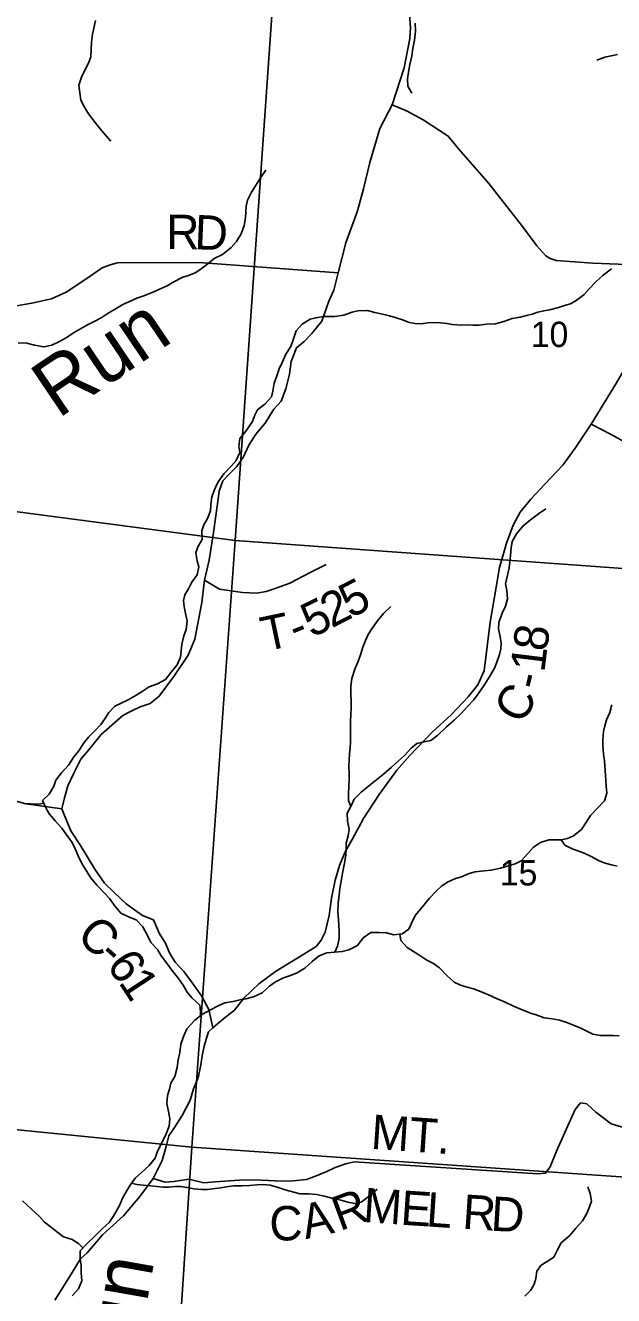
# Model space of a CAD drawing. Extents: x 1624196 to 2029251, y 146837 to 440034.
# Drawn here: x 1867753 to 1872886, y 327860 to 338942 of the extents above; entities that cross this region are included whole.
import ezdxf

# ---------------------------------------------------------------- set-up
doc = ezdxf.new("R2010")
doc.units = 0
for name, color, linetype in [('GM_X_County_Road', 7, 'Continuous'), ('GM_X_County_Road_Text', 7, 'Continuous'), ('GM_X_Minor_River', 7, 'Continuous'), ('GM_X_Minor_River_Text', 7, 'Continuous'), ('GM_X_Section', 7, 'Continuous'), ('GM_X_Section_Text', 7, 'Continuous'), ('GM_X_Township_Road', 7, 'Continuous'), ('GM_X_Township_Road_Text', 7, 'Continuous')]:
    doc.layers.add(name, color=color, linetype=linetype)

msp = doc.modelspace()

# ---------------------------------------------------------------- linework, layer by layer
at = {"layer": 'GM_X_County_Road'}
for points in [[(1870952, 338250), (1871058, 338573), (1871109, 338829), (1871113, 338923), (1871104, 339038)], [(1869387, 330197), (1869353, 330355), (1869288, 330475), (1869202, 330596), (1869135, 330688), (1869059, 330770), (1869011, 330849), (1868972, 330941), (1868922, 331017), (1868871, 331137), (1868775, 331177), (1868705, 331224), (1868633, 331278), (1868527, 331377), (1868444, 331457), (1868358, 331579), (1868233, 331788), (1868149, 331916), (1868088, 332062), (1868071, 332107), (1868093, 332204), (1868123, 332306), (1868172, 332411), (1868237, 332541), (1868317, 332636), (1868414, 332755), (1868603, 332922), (1868676, 332960), (1868754, 332997), (1868840, 333027), (1868919, 333090), (1869054, 333269), (1869173, 333448), (1869232, 333586), (1869293, 333907), (1869316, 334103), (1869355, 334276), (1869394, 334518), (1869428, 334769), (1869444, 334879), (1869475, 334968), (1869537, 335032), (1869598, 335094), (1869656, 335179), (1869703, 335281), (1869765, 335376), (1869844, 335472), (1869921, 335593), (1869985, 335665), (1870026, 335772), (1870056, 335900), (1870073, 336010), (1870118, 336129), (1870186, 336183), (1870253, 336255), (1870339, 336362), (1870402, 336537), (1870443, 336631), (1870482, 336783), (1870549, 337044), (1870651, 337323), (1870702, 337516), (1870759, 337746), (1870847, 338043), (1870952, 338250)], [(1873466, 336848), (1873300, 336843), (1872705, 336868), (1872385, 336892), (1872331, 336909), (1872293, 336932), (1872217, 337020), (1872090, 337187), (1871796, 337564), (1871535, 337861), (1871443, 337976), (1871225, 338117), (1871084, 338195), (1870952, 338250)], [(1872690, 335462), (1872910, 335824), (1873230, 336375), (1873377, 336632), (1873466, 336848)], [(1869387, 330197), (1869485, 330277), (1869576, 330350), (1869660, 330455), (1869789, 330581), (1869936, 330688), (1870183, 330838), (1870290, 330905), (1870335, 330962), (1870370, 331031), (1870405, 331176), (1870424, 331326), (1870457, 331483), (1870493, 331613), (1870544, 331731), (1870605, 331840), (1870704, 332021), (1870841, 332232), (1870994, 332445), (1871105, 332568), (1871303, 332775), (1871468, 332926), (1871617, 333085), (1871701, 333190), (1871756, 333310), (1871810, 333735), (1871862, 334040), (1871891, 334212), (1871952, 334425), (1872009, 334581), (1872071, 334694), (1872164, 334809), (1872287, 334939), (1872442, 335106), (1872551, 335253), (1872690, 335462), (1872860, 335377), (1873014, 335292)], [(1868010, 327820), (1868093, 327954), (1868160, 328061), (1868233, 328179), (1868293, 328234), (1868426, 328391), (1868609, 328556), (1868750, 328725), (1868869, 328882), (1868946, 329039), (1868981, 329159), (1869005, 329253), (1869054, 329326), (1869122, 329430), (1869191, 329565), (1869220, 329665), (1869260, 329761), (1869283, 329874), (1869295, 329952), (1869314, 330036), (1869334, 330106), (1869350, 330162), (1869387, 330197)], [(1873030, 329308), (1872866, 329359), (1872730, 329461), (1872652, 329534), (1872598, 329542), (1872550, 329484), (1872473, 329309), (1872388, 329120), (1872331, 328982), (1872292, 328927), (1872224, 328923), (1870622, 329026), (1870548, 329010), (1870456, 328977), (1870382, 328941), (1870299, 328906), (1870207, 328872), (1870061, 328859), (1869931, 328860), (1869756, 328869), (1869618, 328866), (1869410, 328851), (1869310, 328844), (1869180, 328876), (1869049, 328855), (1868973, 328849), (1868869, 328882)]]:
    msp.add_lwpolyline(points, dxfattribs=at)
at = {"layer": 'GM_X_Minor_River'}
for points in [[(1868365, 338985), (1868351, 338917), (1868337, 338865), (1868329, 338795), (1868327, 338735), (1868325, 338667), (1868303, 338613), (1868267, 338546), (1868241, 338492), (1868219, 338420), (1868229, 338354), (1868237, 338290), (1868267, 338228), (1868303, 338172), (1868341, 338120), (1868381, 338070), (1868435, 338004), (1868499, 337931)], [(1871154, 338961), (1871158, 338892), (1871148, 338814), (1871134, 338742), (1871124, 338678), (1871108, 338602), (1871096, 338534), (1871086, 338478), (1871090, 338412), (1871124, 338352)], [(1872920, 338688), (1872866, 338676), (1872808, 338664), (1872740, 338640)], [(1868117, 336223), (1868173, 336259), (1868233, 336295), (1868289, 336327), (1868359, 336363), (1868413, 336391), (1868467, 336425), (1868545, 336471), (1868603, 336507), (1868655, 336531), (1868725, 336561), (1868777, 336581), (1868873, 336619), (1868923, 336641), (1868989, 336671), (1869043, 336703), (1869127, 336745), (1869177, 336760), (1869233, 336784), (1869283, 336816), (1869347, 336864), (1869401, 336908), (1869473, 336944), (1869547, 337004), (1869595, 337056), (1869635, 337124), (1869661, 337196), (1869673, 337262), (1869677, 337312), (1869679, 337366), (1869691, 337416), (1869725, 337487), (1869761, 337543), (1869803, 337611), (1869851, 337679)], [(1870069, 336142), (1870089, 336198), (1870117, 336277), (1870167, 336335), (1870237, 336379), (1870287, 336391), (1870353, 336403), (1870453, 336403), (1870531, 336415), (1870605, 336441), (1870655, 336453), (1870739, 336455), (1870801, 336437), (1870869, 336423), (1870929, 336409), (1870981, 336393), (1871051, 336369), (1871103, 336351), (1871155, 336341), (1871207, 336339), (1871265, 336347), (1871321, 336349), (1871375, 336348), (1871429, 336342), (1871479, 336332), (1871557, 336328), (1871607, 336330), (1871658, 336326), (1871710, 336328), (1871778, 336334), (1871854, 336338), (1871928, 336360), (1872000, 336386), (1872070, 336396), (1872126, 336412), (1872176, 336424), (1872226, 336441), (1872276, 336453), (1872326, 336461), (1872404, 336481), (1872458, 336499), (1872510, 336513), (1872560, 336541), (1872630, 336595), (1872672, 336645), (1872730, 336705), (1872796, 336763), (1872868, 336817)], [(1867689, 336173), (1867765, 336171), (1867833, 336151), (1867913, 336137), (1867983, 336153), (1868055, 336187), (1868117, 336223)], [(1869282, 330302), (1869282, 330335), (1869274, 330395), (1869204, 330457), (1869164, 330507), (1869128, 330567), (1869088, 330625), (1869030, 330699), (1868994, 330751), (1868936, 330824), (1868906, 330878), (1868846, 330940), (1868818, 331002), (1868778, 331076), (1868720, 331138), (1868652, 331164), (1868586, 331196), (1868528, 331266), (1868490, 331322), (1868440, 331373), (1868376, 331441), (1868320, 331507), (1868288, 331561), (1868244, 331631), (1868212, 331697), (1868186, 331759), (1868160, 331813), (1868106, 331888), (1868072, 331938), (1868012, 332002), (1867964, 332060), (1867934, 332110), (1867902, 332178), (1867960, 332234), (1868002, 332304), (1868018, 332356), (1868068, 332422), (1868128, 332487), (1868174, 332559), (1868218, 332613), (1868258, 332675), (1868302, 332733), (1868356, 332785), (1868410, 332843), (1868446, 332893), (1868482, 332947), (1868532, 333001), (1868584, 333027), (1868650, 333059), (1868710, 333094), (1868764, 333124), (1868834, 333170), (1868904, 333196), (1868974, 333236), (1869026, 333298), (1869077, 333362), (1869105, 333430), (1869113, 333484), (1869117, 333542), (1869135, 333616), (1869155, 333670), (1869165, 333747), (1869151, 333811), (1869137, 333871), (1869131, 333925), (1869145, 333975), (1869177, 334027), (1869205, 334085), (1869253, 334149), (1869265, 334219), (1869251, 334271), (1869241, 334340), (1869257, 334394), (1869295, 334456), (1869291, 334532), (1869311, 334586), (1869343, 334640), (1869367, 334708), (1869371, 334762), (1869379, 334830), (1869405, 334900), (1869435, 334961), (1869483, 335029), (1869549, 335097), (1869593, 335147), (1869623, 335215), (1869615, 335267), (1869625, 335339), (1869677, 335403), (1869735, 335485), (1869753, 335537), (1869777, 335588), (1869841, 335638), (1869901, 335700), (1869911, 335752), (1869925, 335822), (1869945, 335876), (1869967, 335946), (1869995, 336008), (1870025, 336074), (1870069, 336142)], [(1870453, 330857), (1870476, 330909), (1870490, 330976), (1870490, 331038), (1870488, 331088), (1870484, 331138), (1870478, 331212), (1870483, 331280), (1870491, 331352), (1870497, 331412), (1870511, 331494), (1870523, 331559), (1870537, 331633), (1870549, 331705), (1870551, 331757), (1870551, 331807), (1870569, 331871), (1870577, 331929), (1870563, 332003), (1870561, 332069), (1870595, 332134), (1870623, 332190), (1870683, 332252), (1870733, 332292), (1870805, 332352), (1870877, 332408), (1870949, 332470), (1871009, 332526), (1871061, 332572), (1871119, 332636), (1871169, 332678), (1871233, 332692), (1871291, 332704), (1871353, 332750), (1871427, 332821), (1871495, 332881), (1871555, 332939), (1871611, 332999), (1871665, 333057), (1871719, 333129), (1871761, 333195), (1871805, 333265), (1871845, 333333), (1871867, 333386), (1871889, 333452), (1871901, 333502), (1871905, 333554), (1871897, 333606), (1871881, 333678), (1871883, 333732), (1871913, 333814), (1871943, 333876), (1871959, 333938), (1871953, 334013), (1871943, 334071), (1871959, 334145), (1871973, 334209), (1871979, 334259), (1871987, 334317), (1871993, 334385), (1872001, 334439), (1872039, 334507), (1872093, 334573), (1872161, 334628), (1872229, 334680), (1872295, 334724)], [(1870592, 332129), (1870573, 332176), (1870571, 332236), (1870575, 332304), (1870577, 332364), (1870577, 332418), (1870575, 332480), (1870577, 332530), (1870581, 332586), (1870587, 332636), (1870591, 332693), (1870591, 332867), (1870593, 332933), (1870595, 332985), (1870595, 333049), (1870593, 333109), (1870593, 333177), (1870601, 333245), (1870629, 333324), (1870655, 333386), (1870677, 333450), (1870697, 333518), (1870721, 333574), (1870745, 333628), (1870777, 333678), (1870823, 333744), (1870877, 333810), (1870943, 333872)], [(1869494, 330413), (1869566, 330427), (1869624, 330439), (1869676, 330449), (1869742, 330467), (1869820, 330501), (1869884, 330559), (1869934, 330597), (1870004, 330631), (1870056, 330649), (1870124, 330677), (1870192, 330717), (1870256, 330775), (1870316, 330823), (1870384, 330849), (1870452, 330857), (1870518, 330861), (1870574, 330875), (1870650, 330913), (1870699, 330980), (1870767, 331028), (1870841, 331028), (1870903, 331026), (1870969, 331008), (1871041, 331016), (1871099, 331058), (1871121, 331108), (1871155, 331176), (1871215, 331248), (1871279, 331326), (1871337, 331388), (1871387, 331434), (1871441, 331470), (1871507, 331498), (1871557, 331512), (1871625, 331542), (1871679, 331556), (1871755, 331566), (1871817, 331572), (1871899, 331590), (1871965, 331610), (1872027, 331626), (1872079, 331654), (1872143, 331723), (1872187, 331773), (1872247, 331813), (1872321, 331837), (1872375, 331837), (1872429, 331835), (1872483, 331849), (1872535, 331871), (1872605, 331925), (1872643, 331985), (1872685, 332049), (1872743, 332109), (1872807, 332177), (1872827, 332243), (1872821, 332304), (1872817, 332358), (1872811, 332440), (1872805, 332524), (1872799, 332584), (1872793, 332662), (1872793, 332712), (1872799, 332780), (1872809, 332830), (1872823, 332883), (1872853, 332947), (1872869, 333013)], [(1867913, 332156), (1867872, 332146), (1867798, 332150), (1867740, 332152)], [(1872429, 331835), (1872461, 331791), (1872525, 331759), (1872575, 331741), (1872629, 331721), (1872689, 331692), (1872759, 331652), (1872813, 331632), (1872867, 331618), (1872917, 331606)], [(1871019, 331013), (1871029, 330957), (1871083, 330897), (1871139, 330861), (1871195, 330827), (1871257, 330787), (1871313, 330757), (1871367, 330719), (1871431, 330651), (1871493, 330595), (1871543, 330571), (1871597, 330553), (1871663, 330535), (1871739, 330507), (1871793, 330483), (1871863, 330452), (1871939, 330420), (1872013, 330386), (1872083, 330356), (1872161, 330324), (1872211, 330308), (1872281, 330284), (1872351, 330274), (1872415, 330262), (1872469, 330244), (1872537, 330218), (1872599, 330192), (1872653, 330166), (1872705, 330142), (1872769, 330128), (1872827, 330128), (1872881, 330128), (1872935, 330126)], [(1868162, 327858), (1868216, 327919), (1868246, 327989), (1868238, 328059), (1868238, 328121), (1868232, 328181), (1868232, 328251), (1868292, 328315), (1868364, 328383), (1868424, 328441), (1868486, 328500), (1868534, 328574), (1868576, 328652), (1868602, 328716), (1868636, 328772), (1868668, 328824), (1868714, 328888), (1868764, 328932), (1868832, 328994), (1868884, 329060), (1868906, 329119), (1868946, 329197), (1868980, 329271), (1869006, 329337), (1869012, 329403), (1869002, 329465), (1868988, 329533), (1868994, 329605), (1869010, 329662), (1869022, 329712), (1869056, 329772), (1869078, 329850), (1869086, 329916), (1869100, 329982), (1869108, 330052), (1869132, 330120), (1869162, 330188), (1869230, 330263), (1869298, 330315), (1869368, 330353), (1869436, 330387), (1869494, 330413)], [(1868680, 328841), (1868726, 328828), (1868780, 328824), (1868848, 328816), (1868902, 328810), (1868956, 328806), (1869008, 328806), (1869060, 328810), (1869110, 328810), (1869162, 328804), (1869224, 328790), (1869288, 328786), (1869342, 328786), (1869408, 328794), (1869458, 328800), (1869508, 328808), (1869568, 328816), (1869640, 328818), (1869708, 328820), (1869776, 328826), (1869826, 328830), (1869888, 328822), (1869940, 328808), (1870020, 328782), (1870094, 328762), (1870148, 328748), (1870226, 328746), (1870294, 328742), (1870364, 328726), (1870428, 328710), (1870504, 328692), (1870578, 328672), (1870628, 328664), (1870684, 328674), (1870752, 328726), (1870822, 328788)], [(1872112, 327854), (1872164, 327908), (1872192, 327960), (1872206, 328010), (1872216, 328074), (1872254, 328126), (1872306, 328156), (1872364, 328196), (1872400, 328265), (1872428, 328319), (1872503, 328385), (1872557, 328447), (1872613, 328513), (1872651, 328575), (1872675, 328633), (1872693, 328683), (1872681, 328751), (1872661, 328809)], [(1868254, 328275), (1868216, 328315), (1868160, 328349), (1868086, 328371), (1868036, 328411), (1867970, 328462), (1867920, 328500), (1867876, 328550), (1867802, 328616), (1867728, 328686)]]:
    msp.add_lwpolyline(points, dxfattribs=at)
at = {"layer": 'GM_X_Section'}
for points in [[(1869957, 339782), (1869582, 334449), (1864106, 335168), (1864531, 340555)], [(1875256, 339452), (1874903, 334063), (1869582, 334449), (1869957, 339782)], [(1869582, 334449), (1869206, 329156), (1863801, 329693), (1864106, 335168)], [(1874903, 334063), (1874547, 328784), (1869206, 329156), (1869582, 334449)], [(1863801, 329693), (1869206, 329156), (1868856, 323835), (1864825, 324243), (1863485, 324312), (1863594, 326960)], [(1869206, 329156), (1874547, 328784), (1874185, 323523), (1871527, 323638), (1868856, 323835)]]:
    msp.add_lwpolyline(points, close=True, dxfattribs=at)
at = {"layer": 'GM_X_Township_Road'}
for points in [[(1867590, 336481), (1867808, 336518), (1867981, 336557), (1868107, 336614), (1868280, 336727), (1868423, 336828), (1868492, 336852), (1868555, 336871), (1869270, 336873), (1870482, 336783)], [(1869316, 334103), (1869446, 334024), (1869646, 333995), (1869770, 333989), (1869855, 334002), (1869933, 334029), (1870059, 334076), (1870238, 334169), (1870377, 334238)], [(1865873, 330799), (1865911, 331029), (1865935, 331179), (1866353, 331912), (1866373, 332117), (1866446, 332215), (1866537, 332261), (1866612, 332289), (1867053, 332249), (1867546, 332207), (1867755, 332149), (1868071, 332107)]]:
    msp.add_lwpolyline(points, dxfattribs=at)

# ---------------------------------------------------------------- texts
at = {"layer": 'GM_X_County_Road_Text'}
for s, rotation, p in [('8', 82.558, (1872303, 333473)), ('1', 83.0003, (1872281, 333291)), ('-', 76.2276, (1872244, 333133)), ('C', 59.3803, (1872083, 332832)), ('C', 316.5926, (1868187, 330985)), ('-', 317.9961, (1868372, 330811)), ('6', 305.7718, (1868453, 330741)), ('1', 303.4447, (1868559, 330593)), ('MT.', 356.0824, (1870762, 329141)), ('R', 20.2413, (1870497, 328421)), ('M', 356.0686, (1870695, 328502)), ('E', 356.2136, (1871021, 328479)), ('L', 356.2279, (1871245, 328464)), ('R', 356.2539, (1871561, 328444)), ('D', 356.5546, (1871809, 328427)), ('C', 0.8235, (1869884, 328339)), ('A', 12.6776, (1870198, 328351))]:
    msp.add_text(s, height=300, rotation=rotation, dxfattribs=at).set_placement(p)
at = {"layer": 'GM_X_Minor_River_Text'}
for rotation, p in [(33.9969, (1868037, 335506)), (80.001, (1868665, 326952))]:
    msp.add_text('Run', height=500, rotation=rotation, dxfattribs=at).set_placement(p)
at = {"layer": 'GM_X_Section_Text'}
for s, p in [('10', (1872162, 336136)), ('15', (1871892, 331438))]:
    msp.add_text(s, height=221, rotation=0, dxfattribs=at).set_placement(p)
at = {"layer": 'GM_X_Township_Road_Text'}
for s, rotation, p in [('R', 359.6956, (1868981, 336991)), ('D', 357.5003, (1869224, 336990)), ('5', 27.4232, (1870591, 333765)), ('5', 25.8147, (1870252, 333596)), ('2', 27.0767, (1870425, 333680)), ('T', 11.8394, (1869843, 333479)), ('-', 21.5355, (1870115, 333541))]:
    msp.add_text(s, height=300, rotation=rotation, dxfattribs=at).set_placement(p)

doc.saveas('drawing.dxf')
